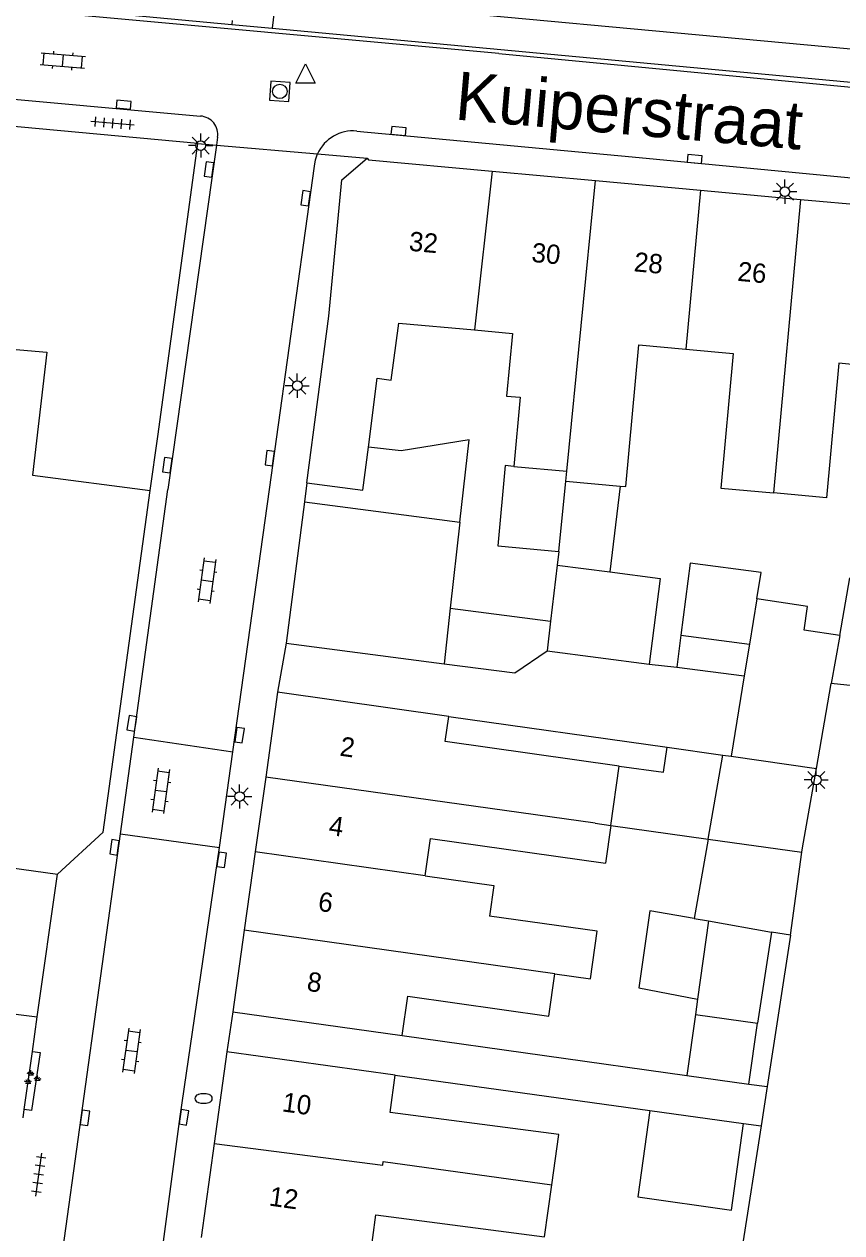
# Model space of a CAD drawing. Extents: x 132998 to 136004, y 396998 to 398512.
# Drawn here: x 133335.6 to 133378, y 397461.5 to 397524.1 of the extents above; entities that cross this region are included whole.
import ezdxf

# ---------------------------------------------------------------- set-up
doc = ezdxf.new("R2010")
doc.units = 0
for name, color, linetype in [('gg-afsc-erfafscheiding', 7, 'Continuous'), ('gg-afsc-hekwerk', 7, 'Continuous'), ('gg-afsc-muur', 7, 'Continuous'), ('gg-anno-huisnummerreeks BGT', 7, 'Continuous'), ('gg-anno-openbare ruimte label', 7, 'Continuous'), ('gg-bbg-bijgebouw', 7, 'Continuous'), ('gg-bbg-gedigitaliseerde bebouwing', 7, 'Continuous'), ('gg-bbg-gedigitaliseerde bijgebouw', 7, 'Continuous'), ('gg-bbg-hoofdgebouw', 7, 'Continuous'), ('gg-bbg-luifel en loopbrug', 7, 'Continuous'), ('gg-bbg-tussenscheiding', 7, 'Continuous'), ('gg-knt-verharding', 7, 'Continuous'), ('gt-grn-vlakafsluiter', 7, 'Continuous'), ('gt-grn-weggrens', 7, 'Continuous'), ('gt-symb-brandkraan', 7, 'Continuous'), ('gt-symb-groenvak', 7, 'Continuous'), ('gt-symb-klinker verharding', 7, 'Continuous'), ('gt-symb-kolk', 7, 'Continuous'), ('gt-symb-lichtmast', 7, 'Continuous'), ('gt-symb-rioolschacht', 7, 'Continuous'), ('gt-symb-tegel verharding', 7, 'Continuous'), ('gt-symb-waterafsluiter', 7, 'Continuous')]:
    doc.layers.add(name, color=color, linetype=linetype)

# ---------------------------------------------------------------- blocks, each defined once
blk = doc.blocks.new('gt0-WAFSL')
at = {"layer": 'gt-symb-waterafsluiter'}
for p, q in [((-0.5, -0.333), (0, 0.667)), ((0, 0.667), (0.5, -0.333)), ((0.5, -0.333), (-0.5, -0.333))]:
    blk.add_line(p, q, dxfattribs=at)
blk = doc.blocks.new('gt0-KOLK')
at = {"layer": 'gt-symb-kolk'}
blk.add_lwpolyline([(0, 0), (0.375, 0), (0.375, 0.4), (-0.375, 0.4), (-0.375, 0), (0, 0)], dxfattribs=at)
blk = doc.blocks.new('gt0-LMAST')
at = {"layer": 'gt-symb-lichtmast'}
for p, q in [((-0.182, 0.173), (-0.447, 0.438)), ((-0.005, 0.246), (-0.005, 0.621)), ((0.172, 0.173), (0.437, 0.438)), ((-0.255, -0.004), (-0.63, -0.004)), ((-0.182, -0.181), (-0.447, -0.446)), ((-0.005, -0.254), (-0.005, -0.629)), ((0.437, -0.446), (0.172, -0.181)), ((0.245, -0.004), (0.62, -0.004))]:
    blk.add_line(p, q, dxfattribs=at)
blk.add_circle((-0.005, -0.004), 0.25, dxfattribs=at)
blk = doc.blocks.new('gt0-TEG1')
at = {"layer": 'gt-symb-tegel verharding'}
for p, q in [((-1.125, 0), (1.125, 0)), ((-0.9, -0.25), (-0.9, 0.25)), ((-0.45, -0.25), (-0.45, 0.25)), ((0, -0.25), (0, 0.25)), ((0.45, -0.25), (0.45, 0.25)), ((0.9, -0.25), (0.9, 0.25))]:
    blk.add_line(p, q, dxfattribs=at)
blk = doc.blocks.new('gt0-RS')
at = {"layer": 'gt-symb-rioolschacht'}
blk.add_lwpolyline([(-0.5, -0.5), (0.5, -0.5), (0.5, 0.5), (-0.5, 0.5)], close=True, dxfattribs=at)
blk.add_circle((0, 0), 0.375, dxfattribs=at)
blk = doc.blocks.new('gt0-KL1')
at = {"layer": 'gt-symb-klinker verharding'}
for p, q in [((-1.15, 0.3), (1.15, 0.3)), ((-1, -0.3), (-1, 0.3)), ((-0.5, 0.3), (-0.5, 0.45)), ((0, -0.3), (0, 0.3)), ((0.5, 0.3), (0.5, 0.45)), ((1, -0.3), (1, 0.3)), ((-1.15, -0.3), (1.15, -0.3)), ((-0.5, -0.45), (-0.5, -0.3)), ((0.5, -0.45), (0.5, -0.3))]:
    blk.add_line(p, q, dxfattribs=at)
blk = doc.blocks.new('gt0-BR')
at = {"layer": 'gt-symb-brandkraan'}
for centre, radius, start, end in [((-0.244, 0), 0.206, 107.56694, 252.43307), ((0.599, -2.664), 3, 106.89205, 107.56694), ((0, -0.691), 0.938, 73.10799, 106.89205), ((-0.599, -2.664), 3, 72.43309, 73.10799), ((0.244, 0), 0.206, 287.56695, 72.43309), ((0.599, 2.664), 3, 252.43307, 253.10797), ((0, 0.691), 0.938, 253.10797, 286.89206), ((-0.599, 2.664), 3, 286.89206, 287.56695)]:
    blk.add_arc(centre, radius, start, end, dxfattribs=at)
blk = doc.blocks.new('gt0-GRVAK')
at = {"layer": 'gt-symb-groenvak'}
for p, q in [((-0.11, 0.189), (-0.228, 0.24)), ((-0.182, 0.153), (0.088, 0.153)), ((-0.091, 0.211), (-0.156, 0.322)), ((-0.047, 0.214), (-0.047, 0.393)), ((-0.004, 0.211), (0.061, 0.322)), ((0.015, 0.189), (0.133, 0.24)), ((0.262, -0.052), (0.197, 0.059)), ((0.305, -0.049), (0.305, 0.13)), ((0.349, -0.052), (0.414, 0.059)), ((-0.245, -0.228), (-0.363, -0.177)), ((-0.318, -0.264), (-0.047, -0.264)), ((-0.226, -0.206), (-0.291, -0.095)), ((-0.183, -0.203), (-0.183, -0.024)), ((-0.139, -0.206), (-0.074, -0.095)), ((-0.12, -0.228), (-0.002, -0.177)), ((0.243, -0.074), (0.125, -0.023)), ((0.17, -0.11), (0.441, -0.11)), ((0.368, -0.074), (0.486, -0.023))]:
    blk.add_line(p, q, dxfattribs=at)

msp = doc.modelspace()

# ---------------------------------------------------------------- linework, layer by layer
at = {"layer": 'gg-afsc-erfafscheiding'}
for p, q in [((133368.004, 397490.947), (133369.435, 397490.8)), ((133355.213, 397471.716), (133369.963, 397469.643)), ((133354.851, 397469.649), (133368.04, 397467.822)), ((133373.175, 397469.193), (133374.123, 397469.062)), ((133372.892, 397467.149), (133373.807, 397467.022))]:
    msp.add_line(p, q, dxfattribs=at)
msp.add_lwpolyline([(133337.34, 397480.07), (133339.715, 397482.238), (133342.151, 397499.946)], dxfattribs=at)
at = {"layer": 'gg-afsc-hekwerk'}
for p, q in [((133375.34, 397476.91), (133374.123, 397469.062)), ((133374.123, 397469.062), (133373.807, 397467.022)), ((133373.807, 397467.022), (133372.831, 397460.731))]:
    msp.add_line(p, q, dxfattribs=at)
at = {"layer": 'gg-afsc-muur'}
for p, q in [((133360.223, 397522.598), (133336.104, 397524.793)), ((133336.569, 397525.015), (133346.38, 397524.102)), ((133346.38, 397524.102), (133348.477, 397523.907)), ((133348.477, 397523.907), (133382.625, 397520.728)), ((133360.223, 397522.598), (133382.6, 397520.46)), ((133357.623, 397488.245), (133368.942, 397486.644))]:
    msp.add_line(p, q, dxfattribs=at)
at = {"layer": 'gg-bbg-bijgebouw'}
for p, q in [((133350.143, 397499.362), (133349.19, 397492.04)), ((133376.676, 397485.55), (133377.45, 397489.94)), ((133383.868, 397489.298), (133377.45, 397489.94)), ((133375.34, 397476.91), (133375.92, 397481.209)), ((133375.34, 397476.91), (133374.35, 397477.07))]:
    msp.add_line(p, q, dxfattribs=at)
msp.add_lwpolyline([(133375.92, 397481.209), (133375.95, 397481.43), (133376.676, 397485.55)], dxfattribs=at)
at = {"layer": 'gg-bbg-gedigitaliseerde bebouwing'}
for p, q in [((133355.029, 397508.629), (133358.958, 397508.27)), ((133342.151, 397499.946), (133342.54, 397502.75)), ((133353.167, 397499.973), (133353.455, 397502.189)), ((133360.991, 397501.195), (133363.739, 397500.944)), ((133363.689, 397500.434), (133363.739, 397500.944)), ((133363.689, 397500.434), (133366.502, 397500.176)), ((133357.623, 397488.245), (133348.75, 397489.5)), ((133366.022, 397482.596), (133366.453, 397485.671)), ((133366.022, 397482.596), (133365.749, 397480.645)), ((133328.756, 397481.267), (133337.34, 397480.07)), ((133346.43, 397472.94), (133355.213, 397471.716)), ((133354.851, 397469.649), (133346.12, 397470.86))]:
    msp.add_line(p, q, dxfattribs=at)
for points in [[(133353.455, 397502.189), (133353.919, 397505.765), (133354.639, 397505.67), (133355.029, 397508.629)], [(133358.958, 397508.27), (133360.919, 397508.091), (133360.622, 397504.842), (133361.319, 397504.778), (133360.991, 397501.195)], [(133332.387, 397507.506), (133336.795, 397507.113), (133336.053, 397500.751), (133342.151, 397499.946)], [(133366.502, 397500.176), (133366.795, 397500.149), (133367.467, 397507.491), (133369.912, 397507.267)], [(133369.912, 397507.267), (133372.357, 397507.043), (133371.719, 397500.071), (133374.447, 397499.821)], [(133380.11, 397506.332), (133377.832, 397506.541), (133377.193, 397499.57), (133374.447, 397499.821)], [(133366.453, 397485.671), (133357.439, 397486.942), (133357.623, 397488.245)], [(133356.399, 397479.976), (133356.672, 397481.924), (133365.749, 397480.645)], [(133356.399, 397479.976), (133359.964, 397479.477), (133359.742, 397477.893)], [(133363.117, 397474.906), (133364.97, 397474.646), (133365.315, 397477.113), (133359.742, 397477.893)], [(133355.213, 397471.716), (133355.496, 397473.739), (133362.81, 397472.715), (133363.117, 397474.906)], [(133362.959, 397463.965), (133363.33, 397466.572), (133354.582, 397467.711), (133354.851, 397469.649)], [(133353.524, 397460.07), (133353.848, 397462.417), (133362.577, 397461.281), (133362.959, 397463.965)]]:
    msp.add_lwpolyline(points, dxfattribs=at)
at = {"layer": 'gg-bbg-gedigitaliseerde bijgebouw'}
for p, q in [((133350.143, 397499.362), (133358.197, 397498.314)), ((133358.197, 397498.314), (133357.699, 397493.852)), ((133363.247, 397496.084), (133362.902, 397493.175)), ((133363.247, 397496.084), (133365.975, 397495.728)), ((133377.891, 397492.444), (133378.415, 397495.416)), ((133373.593, 397494.333), (133373.211, 397491.993)), ((133357.699, 397493.852), (133362.902, 397493.175)), ((133369.652, 397492.456), (133369.435, 397490.8)), ((133369.652, 397492.456), (133373.211, 397491.993)), ((133349.19, 397492.04), (133357.377, 397490.974)), ((133362.723, 397491.635), (133368.004, 397490.947)), ((133369.435, 397490.8), (133372.941, 397490.343)), ((133372.941, 397490.343), (133372.261, 397486.175)), ((133371.066, 397481.889), (133371.828, 397486.236)), ((133371.828, 397486.236), (133372.261, 397486.175)), ((133371.066, 397481.889), (133370.345, 397477.772)), ((133370.345, 397477.772), (133371.084, 397477.642)), ((133371.084, 397477.642), (133370.516, 397473.592)), ((133374.35, 397477.07), (133373.618, 397472.35)), ((133370.516, 397473.592), (133370.404, 397472.792)), ((133370.404, 397472.792), (133369.963, 397469.643)), ((133373.175, 397469.193), (133373.618, 397472.35)), ((133369.963, 397469.643), (133373.175, 397469.193)), ((133368.04, 397467.822), (133372.892, 397467.149))]:
    msp.add_line(p, q, dxfattribs=at)
for points in [[(133365.975, 397495.728), (133368.583, 397495.389), (133368.004, 397490.947)], [(133377.891, 397492.444), (133376.041, 397492.718), (133376.222, 397493.944), (133373.593, 397494.333)], [(133357.377, 397490.974), (133361.05, 397490.497), (133362.723, 397491.635)], [(133368.04, 397467.822), (133367.419, 397463.341), (133372.27, 397462.662), (133372.892, 397467.149)]]:
    msp.add_lwpolyline(points, dxfattribs=at)
at = {"layer": 'gg-bbg-hoofdgebouw'}
for p, q in [((133382.782, 397522.423), (133348.66, 397525.58)), ((133342.54, 397502.75), (133344.61, 397517.93)), ((133359.878, 397516.501), (133365.231, 397516.01)), ((133365.231, 397516.01), (133370.668, 397515.511)), ((133370.668, 397515.511), (133375.853, 397515.036)), ((133375.853, 397515.036), (133380.866, 397514.576)), ((133350.26, 397500.35), (133353.167, 397499.973)), ((133348.75, 397489.5), (133348.134, 397485.102)), ((133348.134, 397485.102), (133347.591, 397481.229)), ((133347.591, 397481.229), (133347.021, 397477.161)), ((133336.297, 397472.678), (133337.34, 397480.07)), ((133347.021, 397477.161), (133346.43, 397472.94)), ((133336.043, 397470.876), (133336.297, 397472.678)), ((133335.62, 397467.881), (133336.043, 397470.876)), ((133346.12, 397470.86), (133345.461, 397466.108)), ((133335.558, 397467.435), (133335.62, 397467.881)), ((133345.461, 397466.108), (133344.785, 397461.232))]:
    msp.add_line(p, q, dxfattribs=at)
for points in [[(133344.61, 397517.93), (133330.202, 397519.27), (133323.49, 397519.93)], [(133350.26, 397500.35), (133351.4, 397508.98), (133352.08, 397516.05), (133353.39, 397517.18)], [(133353.39, 397517.18), (133353.46, 397517.09), (133359.878, 397516.501)]]:
    msp.add_lwpolyline(points, dxfattribs=at)
at = {"layer": 'gg-bbg-luifel en loopbrug'}
for p, q in [((133350.26, 397500.35), (133350.143, 397499.362)), ((133363.33, 397496.786), (133363.689, 397500.434)), ((133366.502, 397500.176), (133365.975, 397495.728)), ((133363.33, 397496.786), (133363.247, 397496.084)), ((133368.942, 397486.644), (133371.828, 397486.236)), ((133366.022, 397482.596), (133371.066, 397481.889))]:
    msp.add_line(p, q, dxfattribs=at)
for points in [[(133358.197, 397498.314), (133358.672, 397502.573), (133355.156, 397502.001), (133353.455, 397502.189)], [(133360.991, 397501.195), (133360.541, 397501.237), (133360.16, 397497.076), (133363.33, 397496.786)], [(133373.593, 397494.333), (133373.816, 397495.705), (133370.141, 397496.187), (133369.652, 397492.456)], [(133366.453, 397485.671), (133368.759, 397485.346), (133368.942, 397486.644)], [(133370.345, 397477.772), (133368.036, 397478.176), (133367.474, 397474.171), (133370.516, 397473.592)]]:
    msp.add_lwpolyline(points, dxfattribs=at)
at = {"layer": 'gg-bbg-tussenscheiding'}
for p, q in [((133359.878, 397516.501), (133358.958, 397508.27)), ((133363.739, 397500.944), (133365.231, 397516.01)), ((133370.668, 397515.511), (133369.912, 397507.267)), ((133375.853, 397515.036), (133374.447, 397499.821)), ((133357.699, 397493.852), (133357.377, 397490.974)), ((133362.902, 397493.175), (133362.723, 397491.635)), ((133377.891, 397492.444), (133377.45, 397489.94)), ((133373.211, 397491.993), (133372.941, 397490.343)), ((133372.261, 397486.175), (133376.676, 397485.55)), ((133365.21, 397482.71), (133348.134, 397485.102)), ((133365.21, 397482.71), (133366.022, 397482.596)), ((133371.066, 397481.889), (133375.92, 397481.209)), ((133356.399, 397479.976), (133347.591, 397481.229)), ((133363.117, 397474.906), (133347.021, 397477.161)), ((133371.084, 397477.642), (133374.35, 397477.07)), ((133321.813, 397474.503), (133336.297, 397472.678)), ((133370.404, 397472.792), (133373.618, 397472.35))]:
    msp.add_line(p, q, dxfattribs=at)
msp.add_lwpolyline([(133345.461, 397466.108), (133354.204, 397464.987), (133354.23, 397465.186), (133362.959, 397463.965)], dxfattribs=at)
at = {"layer": 'gg-knt-verharding'}
for p, q in [((133346.404, 397524.305), (133346.38, 397524.102)), ((133352.853, 397518.576), (133367.135, 397517.237)), ((133345.587, 397517.847), (133343.07, 397500)), ((133345.644, 397518.254), (133345.587, 397517.847)), ((133341.295, 397487.17), (133343.07, 397500)), ((133346.439, 397486.414), (133348.329, 397500)), ((133340.602, 397482.163), (133341.295, 397487.17)), ((133341.295, 397487.17), (133346.439, 397486.414)), ((133345.748, 397481.451), (133346.439, 397486.414)), ((133334.245, 397436.219), (133340.602, 397482.163)), ((133340.602, 397482.163), (133345.748, 397481.451))]:
    msp.add_line(p, q, dxfattribs=at)
for points in [[(133260.721, 397526.385), (133307.417, 397521.458), (133308.873, 397522.617), (133344.758, 397519.354)], [(133348.329, 397500), (133350.655, 397516.763), (133350.714, 397517.089), (133350.825, 397517.399)], [(133367.135, 397517.237), (133385.343, 397515.497), (133399.667, 397514.274), (133414.881, 397512.882)], [(133339.336, 397435.476), (133341.79, 397453.145), (133343.702, 397467.506), (133345.748, 397481.451)], [(133336.043, 397470.876), (133336.439, 397470.82), (133335.988, 397467.829), (133335.62, 397467.881)]]:
    msp.add_lwpolyline(points, dxfattribs=at)
for centre, radius, start, end in [((133344.688, 397518.391), 0.965, 351.83309, 85.86664), ((133352.662, 397516.569), 2.016, 84.56412, 155.69547)]:
    msp.add_arc(centre, radius, start, end, dxfattribs=at)
at = {"layer": 'gt-grn-vlakafsluiter'}
msp.add_line((133348.66, 397525.58), (133348.477, 397523.907), dxfattribs=at)
at = {"layer": 'gt-grn-weggrens'}
for p, q in [((133344.61, 397517.93), (133345.587, 397517.847)), ((133345.587, 397517.847), (133350.825, 397517.399)), ((133350.825, 397517.399), (133353.39, 397517.18)), ((133349.19, 397492.04), (133348.75, 397489.5)), ((133346.43, 397472.94), (133346.12, 397470.86))]:
    msp.add_line(p, q, dxfattribs=at)

# ---------------------------------------------------------------- block references
at = {"layer": 'gt-symb-brandkraan'}
msp.add_blockref('gt0-BR', (133344.916, 397468.442), dxfattribs=at)
at = {"layer": 'gt-symb-groenvak'}
msp.add_blockref('gt0-GRVAK', (133336.004, 397469.51), dxfattribs=at)
at = {"layer": 'gt-symb-klinker verharding'}
for p, rotation in [((133337.621, 397522.231), -4.8778808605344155), ((133345.092, 397495.282), -97.81418085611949), ((133342.696, 397484.388), -97.81418085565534), ((133341.174, 397470.914), -97.81418085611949)]:
    msp.add_blockref('gt0-KL1', p, dxfattribs=dict(at, rotation=rotation))
at = {"layer": 'gt-symb-kolk'}
for p, rotation in [((133340.759, 397519.738), -5.163306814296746), ((133355, 397518.387), -5.391463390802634), ((133370.347, 397516.933), -5.220361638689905), ((133345.393, 397516.551), 82.00768607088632), ((133350.402, 397515.064), 81.54573827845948), ((133343.242, 397501.233), 82.06444962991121), ((133348.546, 397501.602), 82.12907950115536), ((133341.396, 397487.85), 80.90519502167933), ((133346.58, 397487.298), -98.27589282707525), ((133340.496, 397481.43), 82.00768607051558), ((133345.658, 397480.84), -98.80280445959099), ((133338.573, 397467.468), -97.87092049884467), ((133343.702, 397467.503), -99.15139601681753)]:
    msp.add_blockref('gt0-KOLK', p, dxfattribs=dict(at, rotation=rotation))
at = {"layer": 'gt-symb-lichtmast'}
for p in [(133344.769, 397517.829), (133375.047, 397515.441), (133349.775, 397505.386), (133376.675, 397484.956), (133346.788, 397484.096)]:
    msp.add_blockref('gt0-LMAST', p, dxfattribs=at)
at = {"layer": 'gt-symb-rioolschacht', "rotation": 85.81229548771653}
msp.add_blockref('gt0-RS', (133348.867, 397520.635), dxfattribs=at)
at = {"layer": 'gt-symb-tegel verharding'}
for p, rotation in [((133340.193, 397518.982), 175.1221191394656), ((133336.372, 397464.502), 82.06444962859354)]:
    msp.add_blockref('gt0-TEG1', p, dxfattribs=dict(at, rotation=rotation))
at = {"layer": 'gt-symb-waterafsluiter'}
msp.add_blockref('gt0-WAFSL', (133350.193, 397521.399), dxfattribs=at)

# ---------------------------------------------------------------- texts
at = {"layer": 'gg-anno-huisnummerreeks BGT'}
for s, rotation, p in [('32', 354.8, (133355.529, 397512.38)), ('30', 354.8, (133361.885, 397511.797)), ('28', 354.8, (133367.191, 397511.311)), ('26', 354.8, (133372.561, 397510.818)), ('2', 352, (133351.936, 397486.214)), ('4', 352, (133351.361, 397482.111)), ('6', 352, (133350.809, 397478.176)), ('8', 352, (133350.229, 397474.032)), ('10', 352.1, (133348.947, 397467.781)), ('12', 352.1, (133348.27, 397462.899))]:
    msp.add_text(s, height=1, rotation=rotation, dxfattribs=at).set_placement(p)
at = {"layer": 'gg-anno-openbare ruimte label'}
msp.add_text('Kuiperstraat', height=2.5, rotation=355, dxfattribs=at).set_placement((133357.896, 397519.182))

doc.saveas('drawing.dxf')
